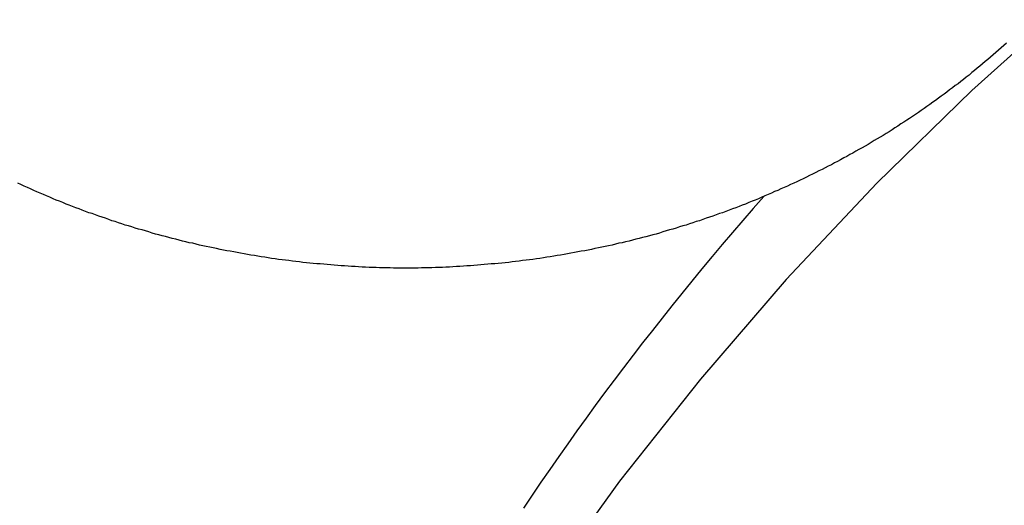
# Model space of a CAD drawing. Extents: x 1107 to 4046, y 937 to 3355.
# Tile 483 of 656: x 2189.33 to 2192.51, y 2666.3 to 2667.87. Entities that reach past the tile are written whole.
import ezdxf

# ---------------------------------------------------------------- set-up
doc = ezdxf.new("R2010")
doc.units = 0
doc.layers.add('KF_VIDA_L___C_REAR', color=7, linetype='CONTINUOUS')

# ---------------------------------------------------------------- blocks, each defined once
blk = doc.blocks.new('KF_VIDA_L___C_REAR')
at = {"layer": 'KF_VIDA_L___C_REAR'}
for points in [[(8.77306, 980.558, 0), (8.35876, 980.377, 0), (7.95358, 980.182, 0), (7.55826, 979.973, 0), (7.17349, 979.749, 0), (6.79995, 979.511, 0), (6.43832, 979.26, 0), (6.08923, 978.996, 0), (5.7533, 978.719, 0), (5.43113, 978.43, 0), (5.12329, 978.13, 0), (4.83032, 977.819, 0), (4.55276, 977.497, 0), (4.29109, 977.166, 0), (4.04577, 976.825, 0)], [(5.54262, 978.583, 0), (5.53417, 978.576, 0), (5.5257, 978.568, 0), (5.51719, 978.561, 0), (5.50865, 978.553, 0), (5.50008, 978.546, 0), (5.49148, 978.538, 0), (5.48285, 978.531, 0), (5.47419, 978.524, 0), (5.4655, 978.516, 0), (5.45677, 978.509, 0), (5.44802, 978.502, 0), (5.43924, 978.495, 0), (5.43043, 978.488, 0), (5.42159, 978.48, 0), (5.41272, 978.473, 0), (5.40382, 978.466, 0), (5.39489, 978.459, 0), (5.38593, 978.452, 0), (5.37695, 978.446, 0), (5.36793, 978.439, 0), (5.35889, 978.432, 0), (5.34982, 978.425, 0), (5.34072, 978.418, 0), (5.3316, 978.412, 0), (5.32245, 978.405, 0), (5.31327, 978.398, 0), (5.30406, 978.392, 0), (5.29483, 978.385, 0), (5.28557, 978.379, 0), (5.27628, 978.372, 0), (5.26697, 978.366, 0), (5.25763, 978.359, 0), (5.24827, 978.353, 0), (5.23888, 978.346, 0), (5.22946, 978.34, 0), (5.22002, 978.334, 0), (5.21055, 978.328, 0), (5.20106, 978.322, 0), (5.19155, 978.315, 0), (5.18201, 978.309, 0), (5.17245, 978.303, 0), (5.16286, 978.297, 0), (5.15325, 978.291, 0), (5.14361, 978.285, 0), (5.13395, 978.279, 0), (5.12427, 978.274, 0), (5.11456, 978.268, 0), (5.10483, 978.262, 0), (5.09508, 978.256, 0), (5.08531, 978.25, 0), (5.07551, 978.245, 0), (5.06569, 978.239, 0), (5.05585, 978.234, 0), (5.04599, 978.228, 0), (5.0361, 978.223, 0), (5.0262, 978.217, 0), (5.01627, 978.212, 0), (5.00632, 978.206, 0), (4.99635, 978.201, 0), (4.98636, 978.196, 0), (4.97634, 978.19, 0), (4.96631, 978.185, 0), (4.95626, 978.18, 0), (4.94619, 978.175, 0), (4.93609, 978.17, 0), (4.92598, 978.165, 0), (4.91585, 978.16, 0), (4.90569, 978.155, 0), (4.89552, 978.15, 0), (4.88533, 978.145, 0), (4.87512, 978.14, 0), (4.86489, 978.135, 0), (4.85464, 978.13, 0), (4.84437, 978.126, 0), (4.83409, 978.121, 0), (4.82379, 978.116, 0), (4.81346, 978.112, 0), (4.80312, 978.107, 0), (4.79277, 978.103, 0), (4.78239, 978.098, 0), (4.772, 978.094, 0), (4.76159, 978.089, 0), (4.75116, 978.085, 0), (4.74072, 978.08, 0), (4.73026, 978.076, 0), (4.71978, 978.072, 0), (4.70929, 978.068, 0), (4.69878, 978.063, 0), (4.68826, 978.059, 0), (4.67772, 978.055, 0), (4.66716, 978.051, 0), (4.65659, 978.047, 0), (4.646, 978.043, 0), (4.6354, 978.039, 0), (4.62478, 978.035, 0), (4.61414, 978.032, 0), (4.6035, 978.028, 0), (4.59283, 978.024, 0), (4.58216, 978.02, 0), (4.57147, 978.017, 0), (4.56076, 978.013, 0), (4.55004, 978.009, 0), (4.53931, 978.006, 0), (4.52857, 978.002, 0), (4.51781, 977.999, 0), (4.50703, 977.995, 0), (4.49625, 977.992, 0), (4.48545, 977.989, 0), (4.47464, 977.985, 0), (4.46382, 977.982, 0), (4.45298, 977.979, 0), (4.44213, 977.976, 0), (4.43127, 977.973, 0), (4.4204, 977.969, 0), (4.40952, 977.966, 0), (4.39862, 977.963, 0), (4.38772, 977.96, 0), (4.3768, 977.957, 0), (4.36587, 977.955, 0), (4.35493, 977.952, 0), (4.34398, 977.949, 0), (4.33302, 977.946, 0), (4.32205, 977.943, 0), (4.31107, 977.941, 0), (4.30008, 977.938, 0), (4.28908, 977.936, 0), (4.27807, 977.933, 0), (4.26705, 977.93, 0), (4.25602, 977.928, 0), (4.24498, 977.926, 0), (4.23394, 977.923, 0), (4.22288, 977.921, 0), (4.21181, 977.919, 0), (4.20074, 977.916, 0), (4.18966, 977.914, 0), (4.17857, 977.912, 0), (4.16747, 977.91, 0), (4.15636, 977.908, 0), (4.14525, 977.906, 0), (4.13413, 977.904, 0), (4.123, 977.902, 0), (4.11186, 977.9, 0), (4.10071, 977.898, 0), (4.08956, 977.896, 0), (4.07841, 977.894, 0), (4.06724, 977.892, 0), (4.05607, 977.891, 0), (4.04489, 977.889, 0), (4.03371, 977.887, 0), (4.02252, 977.886, 0), (4.01132, 977.884, 0), (4.00012, 977.883, 0), (3.98891, 977.881, 0), (3.9777, 977.88, 0), (3.96648, 977.878, 0), (3.95526, 977.877, 0), (3.94403, 977.876, 0), (3.9328, 977.874, 0), (3.92156, 977.873, 0), (3.91032, 977.872, 0), (3.89907, 977.871, 0), (3.88782, 977.87, 0), (3.87657, 977.869, 0), (3.86531, 977.868, 0), (3.85404, 977.867, 0), (3.84278, 977.866, 0), (3.83151, 977.865, 0), (3.82024, 977.864, 0), (3.80896, 977.863, 0), (3.79768, 977.863, 0), (3.7864, 977.862, 0), (3.77512, 977.861, 0), (3.76383, 977.861, 0), (3.75254, 977.86, 0), (3.74125, 977.859, 0), (3.72996, 977.859, 0), (3.71866, 977.858, 0), (3.70737, 977.858, 0), (3.69607, 977.858, 0), (3.68477, 977.857, 0), (3.67347, 977.857, 0), (3.66217, 977.857, 0), (3.65087, 977.857, 0), (3.63956, 977.856, 0), (3.62826, 977.856, 0), (3.61696, 977.856, 0), (3.60565, 977.856, 0), (3.59435, 977.856, 0), (3.58305, 977.856, 0), (3.57174, 977.856, 0), (3.56044, 977.856, 0), (3.54914, 977.857, 0), (3.53783, 977.857, 0), (3.52653, 977.857, 0), (3.51523, 977.857, 0), (3.50393, 977.858, 0), (3.49264, 977.858, 0), (3.48134, 977.858, 0), (3.47005, 977.859, 0), (3.45875, 977.859, 0), (3.44746, 977.86, 0), (3.43617, 977.861, 0), (3.42489, 977.861, 0), (3.4136, 977.862, 0), (3.40232, 977.863, 0), (3.39104, 977.863, 0), (3.37977, 977.864, 0), (3.3685, 977.865, 0), (3.35723, 977.866, 0), (3.34596, 977.867, 0), (3.3347, 977.868, 0), (3.32344, 977.869, 0), (3.31218, 977.87, 0), (3.30093, 977.871, 0), (3.28969, 977.872, 0), (3.27844, 977.873, 0), (3.2672, 977.874, 0), (3.25597, 977.876, 0), (3.24474, 977.877, 0), (3.23352, 977.878, 0), (3.2223, 977.88, 0), (3.21109, 977.881, 0), (3.19988, 977.883, 0), (3.18868, 977.884, 0), (3.17748, 977.886, 0), (3.16629, 977.887, 0), (3.1551, 977.889, 0), (3.14393, 977.891, 0), (3.13275, 977.892, 0), (3.12159, 977.894, 0), (3.11043, 977.896, 0), (3.09928, 977.898, 0), (3.08813, 977.9, 0), (3.077, 977.902, 0), (3.06587, 977.904, 0), (3.05474, 977.906, 0), (3.04363, 977.908, 0), (3.03252, 977.91, 0), (3.02142, 977.912, 0), (3.01033, 977.914, 0), (2.99925, 977.916, 0), (2.98817, 977.919, 0), (2.97711, 977.921, 0), (2.96605, 977.923, 0), (2.955, 977.926, 0), (2.94396, 977.928, 0), (2.93294, 977.93, 0), (2.92192, 977.933, 0), (2.91091, 977.936, 0), (2.89991, 977.938, 0), (2.88891, 977.941, 0), (2.87793, 977.943, 0), (2.86696, 977.946, 0), (2.856, 977.949, 0), (2.84506, 977.952, 0), (2.83412, 977.955, 0), (2.82319, 977.958, 0), (2.81227, 977.96, 0), (2.80137, 977.963, 0), (2.79047, 977.966, 0), (2.77959, 977.969, 0), (2.76872, 977.973, 0), (2.75786, 977.976, 0), (2.74702, 977.979, 0), (2.73618, 977.982, 0), (2.72536, 977.985, 0), (2.71455, 977.989, 0), (2.70375, 977.992, 0), (2.69297, 977.995, 0), (2.6822, 977.999, 0), (2.67144, 978.002, 0), (2.6607, 978.006, 0), (2.64997, 978.009, 0), (2.63925, 978.013, 0), (2.62855, 978.017, 0), (2.61786, 978.02, 0), (2.60718, 978.024, 0), (2.59652, 978.028, 0), (2.58587, 978.032, 0), (2.57524, 978.035, 0), (2.56462, 978.039, 0), (2.55402, 978.043, 0), (2.54343, 978.047, 0), (2.53286, 978.051, 0), (2.52231, 978.055, 0), (2.51176, 978.059, 0), (2.50124, 978.063, 0), (2.49073, 978.068, 0), (2.48024, 978.072, 0), (2.46976, 978.076, 0), (2.4593, 978.08, 0), (2.44885, 978.085, 0), (2.43843, 978.089, 0), (2.42802, 978.094, 0), (2.41762, 978.098, 0), (2.40725, 978.102, 0), (2.39689, 978.107, 0), (2.38655, 978.112, 0), (2.37622, 978.116, 0), (2.36592, 978.121, 0), (2.35563, 978.126, 0), (2.34536, 978.13, 0)], [(4.75772, 978.087, 0), (4.72382, 978.049, 0), (4.69014, 978.01, 0), (4.6567, 977.971, 0), (4.62348, 977.932, 0), (4.59049, 977.893, 0), (4.55774, 977.853, 0), (4.52521, 977.814, 0), (4.49292, 977.774, 0), (4.46086, 977.734, 0), (4.42904, 977.694, 0), (4.39745, 977.654, 0), (4.3661, 977.614, 0), (4.33499, 977.574, 0), (4.30412, 977.533, 0), (4.27348, 977.493, 0), (4.24308, 977.452, 0), (4.21292, 977.411, 0), (4.18301, 977.37, 0), (4.15334, 977.329, 0), (4.1239, 977.287, 0), (4.09472, 977.246, 0), (4.06577, 977.204, 0), (4.03707, 977.163, 0), (4.00862, 977.121, 0), (3.98041, 977.079, 0)]]:
    blk.add_polyline3d(points, dxfattribs=at)

msp = doc.modelspace()

# ---------------------------------------------------------------- block references
at = {"layer": 'KF_VIDA_L___C_REAR'}
msp.add_blockref('KF_VIDA_L___C_REAR', (2186.9791, 1689.2132), dxfattribs=at)

doc.saveas('drawing.dxf')
